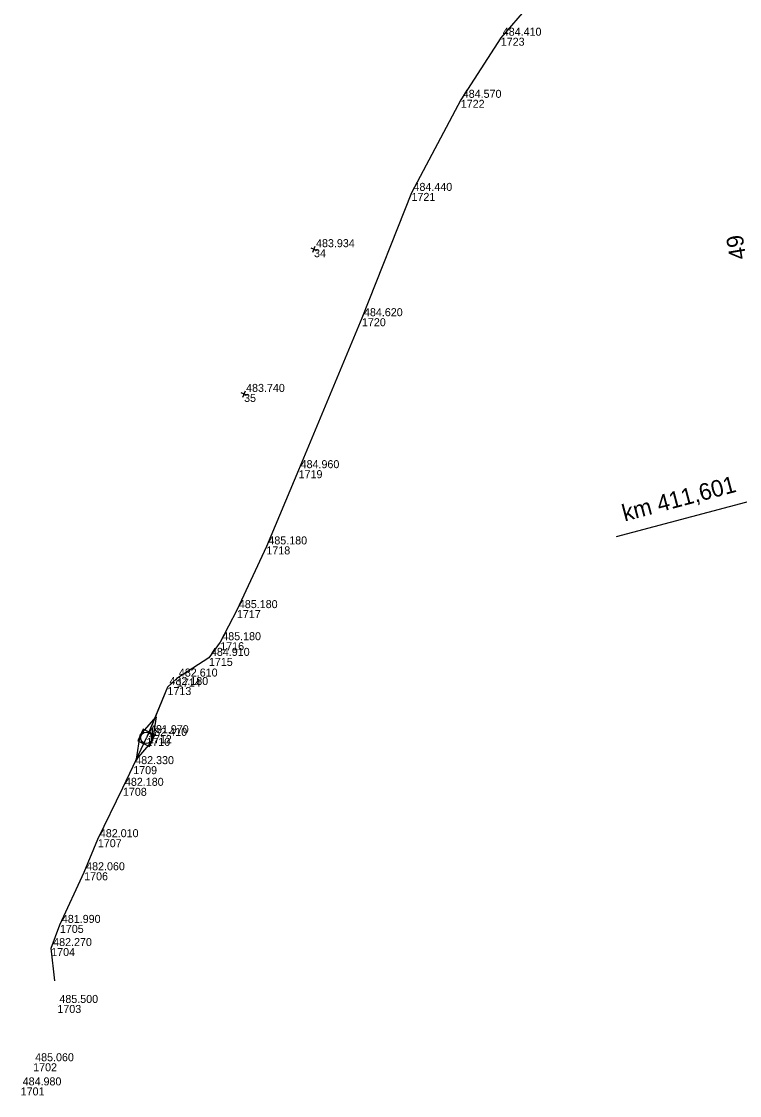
# Model space of a CAD drawing. Extents: x -874038 to -859694, y -1059487 to -1049069.
# Drawn here: x -866998.6 to -866891.1, y -1051021.2 to -1050860.2 of the extents above; entities that cross this region are included whole.
import ezdxf

# ---------------------------------------------------------------- set-up
doc = ezdxf.new("R2010")
doc.units = 0
for name, color, linetype in [('Vrstva 11', 7, 'Continuous'), ('Vrstva 28', 7, 'Continuous'), ('Vrstva 32', 7, 'Continuous'), ('Vrstva 33', 7, 'Continuous'), ('Vrstva 6', 7, 'Continuous'), ('Vrstva 60', 7, 'Continuous'), ('Vrstva 61', 7, 'Continuous'), ('Vrstva 7', 7, 'Continuous')]:
    doc.layers.add(name, color=color, linetype=linetype)

msp = doc.modelspace()

# ---------------------------------------------------------------- linework, layer by layer
at = {"layer": 'Vrstva 28'}
for points in [[(-866891.72, -1050812.81), (-866897.87, -1050821.14), (-866902.04, -1050827.23), (-866904.83, -1050831.88), (-866905.69, -1050833.48), (-866906.15, -1050834.08), (-866913.27, -1050845.3), (-866918.79, -1050853.2), (-866922.65, -1050857.85), (-866926.83, -1050862.64), (-866932.82, -1050871.95), (-866940.2, -1050885.9)], [(-866940.2, -1050885.9), (-866947.62, -1050904.69), (-866957.11, -1050927.47), (-866961.94, -1050938.9), (-866966.36, -1050948.45), (-866968.85, -1050953.26), (-866970.55, -1050955.61), (-866975.35, -1050958.71), (-866976.76, -1050959.98), (-866979.68, -1050967.2)], [(-866993.64, -1051004.04), (-866994.18, -1050999.11), (-866992.88, -1050995.64), (-866989.24, -1050987.75), (-866987.19, -1050982.79), (-866983.43, -1050975.09), (-866981.89, -1050971.84), (-866979.92, -1050967.6)]]:
    msp.add_lwpolyline(points, dxfattribs=at)
at = {"layer": 'Vrstva 32'}
for points in [[(-866904.83, -1050831.88), (-866905.69, -1050833.48), (-866906.15, -1050834.08), (-866913.27, -1050845.3), (-866918.79, -1050853.2), (-866922.65, -1050857.85), (-866926.83, -1050862.64), (-866932.82, -1050871.95), (-866940.2, -1050885.9)], [(-866940.2, -1050885.9), (-866947.62, -1050904.69), (-866957.11, -1050927.47), (-866961.94, -1050938.9), (-866966.36, -1050948.45), (-866968.85, -1050953.26), (-866970.55, -1050955.61), (-866975.35, -1050958.71), (-866976.76, -1050959.98), (-866979.92, -1050967.6)], [(-866981.4, -1050970.77), (-866980.83, -1050967.18), (-866978.45, -1050964.43), (-866979.01, -1050968.02), (-866981.4, -1050970.77)], [(-866993.64, -1051004.04), (-866994.18, -1050999.11), (-866992.88, -1050995.64), (-866989.24, -1050987.75), (-866987.19, -1050982.79), (-866983.43, -1050975.09), (-866981.89, -1050971.84), (-866979.92, -1050967.6)]]:
    msp.add_lwpolyline(points, dxfattribs=at)
at = {"layer": 'Vrstva 33'}
msp.add_lwpolyline([(-866979.45, -1050968.88), (-866978.65, -1050967.13), (-866980.39, -1050966.32), (-866981.2, -1050968.07)], close=True, dxfattribs=at)
msp.add_circle((-866979.92, -1050967.6), 0.864, dxfattribs=at)
at = {"layer": 'Vrstva 6'}
msp.add_lwpolyline([(-866909.47, -1050937.41), (-866865.07, -1050925.6)], dxfattribs=at)
at = {"layer": 'Vrstva 60'}
for p, q in [((-866926.83, -1050862.64), (-866926.83, -1050862.64)), ((-866932.82, -1050871.95), (-866932.82, -1050871.95)), ((-866940.2, -1050885.9), (-866940.2, -1050885.9)), ((-866954.8, -1050894.34), (-866954.8, -1050894.34)), ((-866947.62, -1050904.69), (-866947.62, -1050904.69)), ((-866965.28, -1050916.04), (-866965.28, -1050916.04)), ((-866957.11, -1050927.47), (-866957.11, -1050927.47)), ((-866961.94, -1050938.9), (-866961.94, -1050938.9)), ((-866966.36, -1050948.45), (-866966.36, -1050948.45)), ((-866968.85, -1050953.26), (-866968.85, -1050953.26)), ((-866970.55, -1050955.61), (-866970.55, -1050955.61)), ((-866975.35, -1050958.71), (-866975.35, -1050958.71)), ((-866976.76, -1050959.98), (-866976.76, -1050959.98)), ((-866979.92, -1050967.6), (-866979.92, -1050967.6)), ((-866979.68, -1050967.2), (-866979.68, -1050967.2)), ((-866981.89, -1050971.84), (-866981.89, -1050971.84)), ((-866983.43, -1050975.09), (-866983.43, -1050975.09)), ((-866987.19, -1050982.79), (-866987.19, -1050982.79)), ((-866989.24, -1050987.75), (-866989.24, -1050987.75)), ((-866992.88, -1050995.64), (-866992.88, -1050995.64)), ((-866994.18, -1050999.11), (-866994.18, -1050999.11)), ((-866993.25, -1051007.64), (-866993.25, -1051007.64)), ((-866996.88, -1051016.38), (-866996.88, -1051016.38))]:
    msp.add_line(p, q, dxfattribs=at)
at = {"layer": 'Vrstva 7'}
for p, q in [((-866955.26, -1050894.15), (-866954.34, -1050894.53)), ((-866954.99, -1050894.81), (-866954.61, -1050893.88)), ((-866965.75, -1050915.85), (-866964.82, -1050916.23)), ((-866965.47, -1050916.51), (-866965.09, -1050915.58))]:
    msp.add_line(p, q, dxfattribs=at)

# ---------------------------------------------------------------- texts
at = {"layer": 'Vrstva 11'}
msp.add_text('49', height=2.5, rotation=99.4767, dxfattribs=at).set_placement((-866890.02, -1050895.71))
at = {"layer": 'Vrstva 6'}
msp.add_text('km 411,601', height=2.5, rotation=14.8974, dxfattribs=at).set_placement((-866908.27, -1050935.17))
at = {"layer": 'Vrstva 60'}
for s, p in [('1723', (-866926.83, -1050863.84)), ('1722', (-866932.82, -1050873.15)), ('1721', (-866940.2, -1050887.1)), ('34', (-866954.8, -1050895.54)), ('1720', (-866947.62, -1050905.89)), ('35', (-866965.28, -1050917.24)), ('1719', (-866957.11, -1050928.67)), ('1718', (-866961.94, -1050940.1)), ('1717', (-866966.36, -1050949.65)), ('1716', (-866968.85, -1050954.46)), ('1715', (-866970.55, -1050956.81)), ('1714', (-866975.35, -1050959.91)), ('1713', (-866976.76, -1050961.18)), ('1710', (-866979.92, -1050968.8)), ('1712', (-866979.68, -1050968.4)), ('1709', (-866981.89, -1050973.04)), ('1708', (-866983.43, -1050976.29)), ('1707', (-866987.19, -1050983.99)), ('1706', (-866989.24, -1050988.95)), ('1705', (-866992.88, -1050996.84)), ('1704', (-866994.18, -1051000.31)), ('1703', (-866993.25, -1051008.84)), ('1702', (-866996.88, -1051017.58)), ('1701', (-866998.75, -1051021.2))]:
    msp.add_text(s, height=1.2, dxfattribs=at).set_placement(p)
at = {"layer": 'Vrstva 61'}
for s, p in [('484.410', (-866926.53, -1050862.34)), ('484.570', (-866932.52, -1050871.65)), ('484.440', (-866939.9, -1050885.6)), ('483.934', (-866954.5, -1050894.04)), ('484.620', (-866947.32, -1050904.39)), ('483.740', (-866964.98, -1050915.74)), ('484.960', (-866956.81, -1050927.17)), ('485.180', (-866961.64, -1050938.6)), ('485.180', (-866966.06, -1050948.15)), ('485.180', (-866968.55, -1050952.96)), ('484.910', (-866970.25, -1050955.31)), ('482.610', (-866975.05, -1050958.41)), ('482.180', (-866976.46, -1050959.68)), ('481.970', (-866979.38, -1050966.9)), ('482.410', (-866979.62, -1050967.3)), ('482.330', (-866981.59, -1050971.54)), ('482.180', (-866983.13, -1050974.79)), ('482.010', (-866986.89, -1050982.49)), ('482.060', (-866988.94, -1050987.45)), ('481.990', (-866992.58, -1050995.34)), ('482.270', (-866993.88, -1050998.81)), ('485.500', (-866992.95, -1051007.34)), ('485.060', (-866996.58, -1051016.08)), ('484.980', (-866998.45, -1051019.7))]:
    msp.add_text(s, height=1.2, dxfattribs=at).set_placement(p)

doc.saveas('drawing.dxf')
